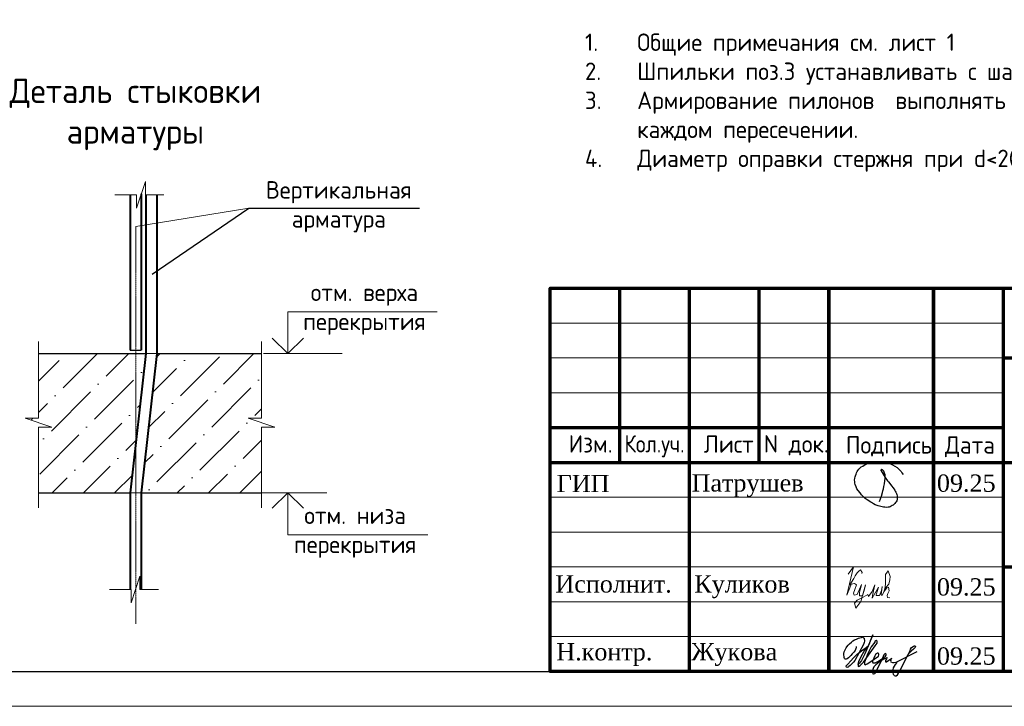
# Model space of a CAD drawing. Header units: millimetres. Extents: x 263826 to 1718326, y -423071 to 70137.
# Tile 403 of 486: x 783515 to 797648, y -140203 to -130349. Entities that reach past the tile are written whole.
import ezdxf

# ---------------------------------------------------------------- set-up
doc = ezdxf.new("R2010")
doc.units = ezdxf.units.MM
doc.linetypes.add('CENTER2', pattern=[28.575, 19.05, -3.175, 3.175, -3.175])
for name, color, linetype in [('PDF7_Text', 7, 'Continuous'), ('PDF8_Text', 7, 'Continuous'), ('ТОЛСТЫЕ_ОСНОВНЫЕ', 6, 'Continuous')]:
    doc.layers.add(name, color=color, linetype=linetype)
for name, color, linetype, lineweight in [('Выноски', 20, 'Continuous', 20), ('подоснова', 151, 'Continuous', 5), ('размер', 1, 'Continuous', 25), ('РАЗМЕРЫ', 1, 'Continuous', 9), ('Рамка', 7, 'Continuous', 70), ('Текст', 7, 'Continuous', 25), ('ТОНКИЕ', 7, 'Continuous', 9)]:
    doc.layers.add(name, color=color, linetype=linetype, lineweight=lineweight)
doc.styles.add('GOST-2.304_Type-B', font='GOST_Common.ttf')
doc.styles.add('PDF Times New Roman', font='times.ttf')
doc.styles.add('style_Tonin', font='simplex.shx', dxfattribs={"width": 0.9})
doc.styles.add('ГОСТ', font='GOST_Common.ttf')
doc.dimstyles.new('20', dxfattribs={"dimtxt": 2.5, "dimasz": 2.5, "dimexe": 1.25, "dimexo": 0.625, "dimtad": 1, "dimdec": 0, "dimlfac": 20, "dimtxsty": 'style_Tonin', "dimblk": 'ARCHTICK', "dimcen": 0, "dimclrt": 256, "dimadec": 0, "dimazin": 0, "dimtfac": 1, "dimtdec": 0, "dimtmove": 0, "dimatfit": 0, "dimfxl": 1, "dimarcsym": 0})

# ---------------------------------------------------------------- blocks, each defined once
blk = doc.blocks.new('11')
at = {"layer": 'Выноски'}
for p, q in [((47944, 66700), (47962, 66737)), ((47962, 66737), (47989, 66781)), ((47989, 66781), (48016, 66806)), ((48016, 66806), (48038, 66823)), ((48038, 66823), (48060, 66786)), ((48060, 66786), (48058, 66769)), ((47885, 66608), (47944, 66700))]:
    blk.add_line(p, q, dxfattribs=at)
blk.add_lwpolyline([(47863, 66761), (47937, 66865), (47843, 66458), (47885, 66564), (47905, 66616), (47954, 66628), (47979, 66606), (47957, 66539), (47937, 66487), (47947, 66458), (47991, 66470), (48051, 66611), (48041, 66569), (48023, 66505), (48023, 66448), (48065, 66448), (48090, 66529), (48110, 66608), (48043, 66369), (47972, 66275), (47954, 66344), (47991, 66389), (48078, 66431), (48142, 66470), (48154, 66441), (48204, 66512), (48246, 66606), (48209, 66455), (48204, 66418), (48295, 66574), (48265, 66463), (48265, 66455), (48312, 66453), (48342, 66529), (48347, 66584), (48337, 66465), (48349, 66453), (48401, 66569), (48443, 66616), (48461, 66678), (48466, 66727), (48436, 66811), (48399, 66754), (48399, 66618), (48389, 66549), (48374, 66507), (48416, 66564), (48441, 66576), (48451, 66524), (48433, 66482), (48419, 66453), (48424, 66428), (48458, 66421)], dxfattribs=at)
blk = doc.blocks.new('яяя')
at = {"lineweight": 30}
for points in [[(345424, 110432), (345425, 110410), (345424, 110397), (345417, 110379), (345406, 110350), (345390, 110319), (345357, 110275), (345310, 110221), (345265, 110176), (345198, 110110), (345161, 110077), (345133, 110066), (345116, 110066), (345102, 110075), (345090, 110091), (345082, 110115), (345074, 110146), (345066, 110182), (345064, 110206), (345067, 110234), (345077, 110278), (345095, 110320), (345114, 110361), (345134, 110395), (345159, 110428), (345195, 110469), (345228, 110506), (345284, 110560), (345331, 110595), (345379, 110625), (345435, 110648), (345486, 110670), (345532, 110686), (345573, 110696), (345605, 110698), (345621, 110695), (345635, 110687), (345648, 110671), (345656, 110649), (345659, 110625), (345659, 110583), (345656, 110553), (345647, 110523), (345635, 110489), (345387, 110033), (345349, 109985), (345311, 109948), (345247, 109889), (345209, 109858), (345192, 109844), (345180, 109837), (345157, 109833), (345150, 109835), (345140, 109842), (345135, 109856), (345138, 109881), (345148, 109892), (345183, 109930), (345267, 110024), (345343, 110105), (345455, 110213), (345617, 110343), (345775, 110456), (345811, 110526), (345838, 110607), (345890, 110740), (345902, 110771), (345698, 110295), (345672, 110226), (345626, 110132), (345572, 110032), (345518, 109953), (345481, 109918), (345497, 110001), (345567, 110147), (345655, 110301), (345760, 110442)], [(345481, 109918), (345476, 109896), (345475, 109874), (345485, 109861), (345506, 109866), (345539, 109891), (345632, 109983), (345968, 110450), (346022, 110527), (346029, 110560), (346027, 110579), (346026, 110590), (346010, 110605), (345993, 110609), (345975, 110601), (345962, 110584), (345954, 110562), (345857, 110421), (345783, 110292), (345741, 110183), (345701, 110079), (345665, 109985), (345660, 109952), (345666, 109929), (345669, 109915), (345682, 109910), (345702, 109914), (345735, 109941), (345846, 110007), (346065, 110160), (346075, 110193), (346070, 110217), (346066, 110236), (346052, 110241), (346030, 110241), (346007, 110228), (345978, 110203), (345960, 110164), (345892, 110010), (345895, 109986), (345904, 109966), (345925, 109964), (345969, 109968), (346045, 110000), (346218, 110114), (346261, 110154), (346280, 110184), (346282, 110210), (346278, 110225), (346263, 110229), (346241, 110222), (346220, 110198), (346162, 110049), (345989, 109904), (345932, 109849), (345906, 109805), (345891, 109739), (345890, 109690), (345899, 109652), (345924, 109647), (345956, 109655), (345980, 109674), (346058, 109838), (346158, 110046), (346261, 110098), (346314, 110120), (346292, 110079), (346269, 110036), (346261, 110008), (346267, 109998), (346293, 109998), (346363, 110039), (346445, 110095), (346421, 110068), (346414, 110040), (346407, 110011), (346416, 109990), (346466, 109972), (346509, 109977), (346574, 109984), (347172, 110293)], [(346586, 109971), (346543, 109917), (346509, 109873), (346489, 109825), (346475, 109767), (346472, 109710), (346478, 109675), (346485, 109641), (346501, 109621), (346517, 109602), (346542, 109589), (346568, 109592), (346605, 109620), (346680, 109731), (346736, 109842), (346865, 110115), (346962, 110290), (346969, 110318), (346979, 110360), (347013, 110403), (347056, 110434), (347091, 110450), (347109, 110450), (347121, 110434), (347115, 110405), (347072, 110355), (347012, 110307), (346924, 110222)]]:
    blk.add_lwpolyline(points, dxfattribs=at)
blk = doc.blocks.new('Патрушев')
at = {"color": 5, "lineweight": 25}
blk.add_lwpolyline([(58.5, -35.09), (59.7, -31.98), (60.22, -29.81), (60.47, -28.76), (60.76, -27.56), (61.06, -26.32), (61.37, -24.67), (61.64, -22.98), (61.77, -21.63), (61.83, -20.46), (61.74, -19.5), (61.5, -18.56), (61.27, -17.93), (60.96, -17.34), (60.63, -16.86), (60.45, -16.66), (60.39, -16.62), (60.25, -16.53), (60.03, -16.42), (59.74, -16.36), (59.56, -16.39), (59.41, -16.5), (59.32, -16.73), (59.32, -16.96), (59.41, -17.15), (61.8, -21.04), (63.12, -22.91), (63.7, -23.61), (64.53, -24.59), (65.48, -25.87), (66.43, -27.07), (66.87, -27.73), (67.42, -28.44), (67.68, -28.93), (68, -29.52), (68.38, -30.41), (68.65, -31), (68.82, -31.71), (68.89, -32.2), (68.93, -32.68), (68.9, -33.35), (68.81, -33.79), (68.57, -34.59), (68.27, -35.18), (67.92, -35.7), (67.56, -36.23), (66.92, -36.75), (66.44, -37.14), (65.93, -37.49), (65.34, -37.85), (64.79, -38.12), (64.12, -38.33), (63.56, -38.4), (62.54, -38.51), (61.58, -38.47), (60.89, -38.38), (60.1, -38.27), (59.25, -38.05), (58.41, -37.75), (57.66, -37.55), (56.61, -37.27), (55.88, -36.92), (54.92, -36.35), (53.85, -35.72), (53.05, -35.25), (52.17, -34.73), (51.27, -34.08), (50.13, -33.27), (49.09, -32.31), (47.96, -31.09), (47.07, -29.92), (46.05, -28.68), (45.23, -27.65), (44.74, -26.54), (44.28, -25.09), (44.05, -24.29), (43.98, -23.29), (43.94, -22.47), (43.99, -21.49), (44.18, -20.57), (44.46, -19.97), (44.74, -19.1), (45.02, -18.24), (45.49, -17.42), (45.85, -16.92), (46.39, -16.14), (46.99, -15.53), (47.83, -14.81), (48.65, -14.29), (49.43, -13.79), (50.53, -13.27), (51.57, -12.89), (52.65, -12.48), (54.17, -12.1), (55.44, -11.87), (56.95, -11.79), (58.35, -11.79), (59.63, -11.91), (61, -12.05), (62.71, -12.35), (64.46, -12.88), (66.16, -13.58), (67.55, -14.27), (68.88, -15.13), (70.02, -16.25), (71.14, -17.49), (71.67, -18.26), (72.28, -19.27)], dxfattribs=at)
blk = doc.blocks.new('штамп кж1.1')
at = {"layer": 'Рамка', "color": 7}
for p, q in [((405358, -83134), (405358, -80634)), ((407358, -83134), (407358, -80634)), ((410858, -81634), (422858, -81634)), ((404358, -82634), (410858, -82634)), ((404358, -83134), (422858, -83134)), ((410858, -84634), (422858, -84634))]:
    blk.add_line(p, q, dxfattribs=at)
at = {"layer": 'Рамка'}
for p, q in [((406358, -86134), (406358, -80634)), ((408358, -86134), (408358, -80634)), ((408358, -80634), (408358, -86134)), ((409858, -80634), (409858, -86134)), ((409858, -86134), (409858, -80634)), ((410858, -80634), (410858, -86134))]:
    blk.add_line(p, q, dxfattribs=at)
at = {"layer": 'Рамка', "color": 7, "lineweight": 15}
for p, q in [((404358, -81134), (410858, -81134)), ((404358, -81634), (410858, -81634)), ((404358, -82134), (410858, -82134)), ((404358, -83634), (410858, -83634)), ((404358, -84134), (410858, -84134)), ((404358, -84634), (410858, -84634)), ((404358, -85134), (410858, -85134)), ((404358, -85634), (410858, -85634))]:
    blk.add_line(p, q, dxfattribs=at)
at = {"layer": 'Рамка'}
blk.add_lwpolyline([(422858, -86134), (404358, -86134), (404358, -80634), (422858, -80634)], close=True, dxfattribs=at)
at = {"color": 5, "xscale": 24.5, "yscale": 24.5, "zscale": 24.5}
blk.add_blockref('Патрушев', (407651, -82836), dxfattribs=at)
at = {"color": 2, "lineweight": 60, "xscale": 0.5, "yscale": 0.5, "zscale": 0.5}
blk.add_blockref('яяя', (236038, -140993), dxfattribs=at)
at = {"layer": 'Выноски', "color": 0}
blk.add_blockref('11', (360773, -151499), dxfattribs=at)
at = {"layer": 'PDF7_Text', "insert": (410912, -84467), "char_height": 180, "width": 6881.02, "attachment_point": 7, "style": 'PDF Times New Roman'}
blk.add_mtext('\\pi1015.18152;Жилой дом со встроенными помещениями \\P\\pi311.27381;общественно-делового и коммерческого назначения на \\P\\pi667.38051;первом этаже здания и встроенно-пристроенным \\P\\pi874.76335;поликлиническим учреждением (поз. 2.2-2.3)', dxfattribs=at)
at = {"layer": 'PDF7_Text', "char_height": 248, "attachment_point": 7, "style": 'PDF Times New Roman'}
for s, insert in [('09.25', (409908, -83561)), ('Патрушев', (406387, -83634)), ('09.25', (409908, -85050)), ('Жукова', (406381, -86056)), ('09.25', (409908, -86042))]:
    blk.add_mtext(s, dxfattribs=dict(at, insert=insert))
at = {"layer": 'PDF7_Text', "insert": (406426, -85084), "char_height": 247.95, "attachment_point": 7, "style": 'PDF Times New Roman'}
blk.add_mtext_dynamic_manual_height_columns('{\\C256;Куликов}', width=2000, gutter_width=1250, heights=[0], dxfattribs=at)
at = {"layer": 'PDF8_Text', "char_height": 248, "attachment_point": 7, "style": 'PDF Times New Roman'}
for s, insert in [('ГИП', (404451, -83561)), ('Исполнит.', (404432, -85007)), ('Н.контр.', (404445, -86056))]:
    blk.add_mtext(s, dxfattribs=dict(at, insert=insert))
at = {"layer": 'Текст', "color": 7, "style": 'ГОСТ'}
for s, p in [('Изм.', (404622, -82993)), ('Лист', (406561, -82996)), ('N док.', (407423, -82993)), ('Подпись', (408601, -83008)), ('Дата', (410023, -83008))]:
    blk.add_text(s, height=250, dxfattribs=at).set_placement(p)
at = {"layer": 'Текст', "color": 7, "style": 'ГОСТ', "width": 0.9}
blk.add_text('Кол.уч.', height=250, dxfattribs=at).set_placement((405423, -82992))
at = {"layer": 'Текст', "color": 7, "insert": (411117, -81801), "char_height": 250, "attachment_point": 1, "style": 'ГОСТ'}
blk.add_mtext_dynamic_manual_height_columns('\\pi594.35517;{\\fTimes New Roman|b0|i0|c204|p18;\\C256;Строительство жилого комплекса со  встроенными помещениями \\P\\pi1441.86779;общественного-делового, коммерческого назначения и \\P\\pi41.3631;поликлиническим учреждением по адресу: г. Чита, ул. 1-я Коллективная}', width=11543.07, gutter_width=12.5, heights=[0], dxfattribs=at)
blk = doc.blocks.new('*U46')
at = {"layer": 'ТОЛСТЫЕ_ОСНОВНЫЕ', "color": 6}
blk.add_lwpolyline([(20, 5), (415, 5), (415, 292), (20, 292)], close=True, dxfattribs=at)
at = {"layer": 'ТОНКИЕ'}
blk.add_lwpolyline([(0, 0), (420, 0), (420, 297), (0, 297)], close=True, dxfattribs=at)
blk = doc.blocks.new('_ArchTick')
at = {"color": 0, "linetype": 'ByBlock', "const_width": 0.15}
blk.add_lwpolyline([(-0.5, -0.5), (0.5, 0.5)], dxfattribs=at)

msp = doc.modelspace()

# ---------------------------------------------------------------- hatches: boundary and pattern name
at = {"lineweight": 5}
h = msp.add_hatch(dxfattribs=at)
h.set_pattern_fill('ANSI36', color=256, scale=100, style=0)
h.set_pattern_definition([(45, (596282.42, -200012.15), (168.3798, 617.3926), [793.75, -158.75, 0, -158.75])])
h.paths.add_polyline_path([(785325.79738, -135140.28751), (785181.59008, -135140.28751), (785181.59008, -136416.21807)])
h.paths.add_polyline_path([(786983.94646, -135140.28751), (785485.79738, -135140.28751), (785259.75482, -137140.28751), (786983.94646, -137140.28751), (786983.94646, -136195.71966), (787175.23161, -136195.71966), (786792.66132, -136068.19623), (786983.94646, -136068.19623)])
h.paths.add_polyline_path([(785181.59008, -135140.28751), (783787.06571, -135140.28751), (783787.06571, -136068.19623), (783595.78057, -136068.19623), (783978.35086, -136195.71966), (783787.06571, -136195.71966), (783787.06571, -137140.28751), (785099.75482, -137140.28751), (785181.59008, -136416.21807)])

# ---------------------------------------------------------------- linework, layer by layer
at = {"color": 0, "lineweight": 40}
for p, q in [((785259.75482, -132848.98523, -3100), (785259.75482, -135090.28751, -3100)), ((785099.75482, -132858.84256, -3100), (785099.75482, -135090.28751, -3100))]:
    msp.add_line(p, q, dxfattribs=at)
at = {"lineweight": 20}
for p, q in [((785181.59008, -133315.92154, -3100), (786802.17792, -133052.72487, -3100)), ((786895.58255, -137140.28751, -3100), (787921.28721, -137140.28751, -3100))]:
    msp.add_line(p, q, dxfattribs=at)
at = {"color": 0, "linetype": 'CENTER2', "lineweight": 18}
msp.add_line((785181.59008, -133315.92154, -3100), (785181.59008, -139017.81643, -3100), dxfattribs=at)
at = {"color": 0, "lineweight": 30}
for p, q in [((785099.75482, -135090.28751, -3100), (785259.75482, -135090.28751, -3100)), ((783787.06571, -135140.28751, -3100), (785325.79738, -135140.28751, -3100)), ((785485.79738, -135140.28751, -3100), (786983.94646, -135140.28751, -3100)), ((783784.2016, -137140.28751, -3100), (785099.75482, -137140.28751, -3100)), ((785259.75482, -137140.28751, -3100), (786981.08235, -137140.28751, -3100))]:
    msp.add_line(p, q, dxfattribs=at)
at = {"lineweight": 15}
for p, q in [((785325.79738, -135140.28751, -3100), (785485.79738, -135140.28751, -3100)), ((785099.75482, -137140.28751, -3100), (785259.75482, -137140.28751, -3100))]:
    msp.add_line(p, q, dxfattribs=at)
at = {"lineweight": 20, "ltscale": 50}
msp.add_line((787016.73529, -135140.28751, -3100), (788143.67824, -135140.28751, -3100), dxfattribs=at)
at = {"linetype": 'ByBlock', "lineweight": 18, "elevation": -3100}
for points in [[(784880.957, -132860.7835), (785192.06035, -132860.7835), (785192.06035, -133052.06865), (785319.58378, -132669.49836), (785319.58378, -132860.7835), (785583.88984, -132860.7835)], [(783787.06571, -134967.09522), (783787.06571, -136068.19623), (783595.78057, -136068.19623), (783978.35086, -136195.71966), (783787.06571, -136195.71966), (783787.06571, -137352.59522)], [(786983.94646, -134967.09522), (786983.94646, -136068.19623), (786792.66132, -136068.19623), (787175.23161, -136195.71966), (786983.94646, -136195.71966), (786983.94646, -137352.59522)], [(784802.92321, -138528.44182), (785114.02656, -138528.44182), (785114.02656, -138719.72697), (785241.54999, -138337.15667), (785241.54999, -138528.44182), (785505.85605, -138528.44182)]]:
    msp.add_lwpolyline(points, dxfattribs=at)
at = {"color": 0, "lineweight": 40, "elevation": -3100}
for points in [[(785325.79738, -132860.7835), (785325.79738, -135140.28751), (785099.75482, -137140.28751), (785099.75482, -138528.44182)], [(785485.79738, -132860.7835), (785485.79738, -135140.28751), (785259.75482, -137140.28751), (785259.75482, -138528.44182)]]:
    msp.add_lwpolyline(points, dxfattribs=at)
at = {"lineweight": 30, "elevation": -3100}
for points in [[(787586.80261, -134919.63359), (787363.786, -135140.28751), (787140.76938, -134919.63359)], [(787586.80261, -137360.94143), (787363.786, -137140.28751), (787140.76938, -137360.94143)]]:
    msp.add_lwpolyline(points, dxfattribs=at)
at = {"layer": 'подоснова', "elevation": -3100}
for points in [[(787363.786, -135140.28751), (787363.786, -134540.28751), (789505.38323, -134540.28751)], [(787363.786, -137140.28751), (787363.786, -137740.28751), (789372.56609, -137740.28751)]]:
    msp.add_lwpolyline(points, dxfattribs=at)

# ---------------------------------------------------------------- block references
at = {"xscale": 100, "yscale": 100, "zscale": 100}
msp.add_blockref('*U46', (768131.09401, -140202.71786, 3100), dxfattribs=at)
at = {"layer": 'размер'}
for p in [(37657.07079, -53364.64558), (116689.61381, -53568.49652, 3100), (161796.45868, -53568.49652, 3100), (206903.30356, -53568.49652, 3100), (251949.41622, -53568.49652, 3100), (386772.76955, -53568.49652, 3100), (296861.80983, -53769.4628, 3100), (341774.20345, -53769.4628, 3100)]:
    msp.add_blockref('штамп кж1.1', p, dxfattribs=at)

# ---------------------------------------------------------------- texts
at = {"ltscale": 100, "char_height": 250, "width": 17398.1240905, "attachment_point": 1, "style": 'GOST-2.304_Type-B'}
for insert in [(611759.21875, -130547.39802, 3100), (656805.33141, -130547.39802, 3100), (791628.68474, -130547.39802, 3100), (701717.72503, -130748.36431, 3100), (746784.06694, -130748.36431, 3100)]:
    msp.add_mtext('\\pi-750,l750,t750,5000;1.^IОбщие примечания см. лист 1\\P2.^IШпильки поз.3 устанавливать с шагом 400 по вертикали и с шагом  400 по горизонтали .\\P3.^IАрмирование пилонов  выполнять отдельными стержнями. Арматуру вязать вязальной проволокой в каждом пересечении.\\P{\\C7;4.^IДиаметр оправки стержня при d<20мм - 5d, при d≥20мм - 8d}', dxfattribs=dict(at, insert=insert))
at = {"layer": 'Выноски'}
note = msp.add_mtext_static_columns([''] * 2, width=18679.7309208, gutter_width=20.19117, height=0, dxfattribs=dict(at, insert=(415001.40784, -101131.04754), char_height=250, attachment_point=1, style='ГОСТ'))
for column, words in zip([note] + note.columns.linked_columns, ['\\pi1500;{\\H2x;Общие указания:}\\P1.^IРабочая документация разработана в соответствии с заданием на проектирование, требованиями {\\H3x; }действующих технических регламентов, стандартов, сводов правил и других документов, содержащих установленные {\\H1.16667x; }требования.{\\H1.77778x; }\\P2.^IРабочая документация выполнена в соответствии со следующими нормативными и техническими {\\H1.57407x; }документами:{\\H1.64198x; }\\P-^IСП 20.13330.2016 "Нагрузки и воздействия";{\\H1.61934x; }\\P-^IСП 63.13330.2018 "Бетонные и железобетонные конструкции. Основные положения";{\\H1.62689x; }\\P-^IСП 70.13330.2012 "Несущие и ограждающие конструкции".{\\H1.62437x; }\\P4.^IЗа относительную отметку 0,000 принята отметка чистого пола первого этажа, соответствующая {\\H1.62521x; }абсолютной отметке 648,00 в Балтийской системе высот.{\\H1.62493x; }\\P{\\fISOCPEUR|b0|i0|c204|p34;5.^IПеречень видов работ, для которых необходимо составлять акты освидетельствования скрытых \\H1.62502x; \\H0.61538x;работ:\\H1.62499x; \\H0.61539x;\\P-^Iсоответствие арматуры (длина, диаметры, распределение по площади элементов, количество и т.д.), \\H1.725x; \\H0.57971x;закладных деталей рабочим чертежам;\\H1.67917x; \\H0.59553x;\\P-^Iустройство и армирование монолитных стен;\\H1.60694x; \\H0.6223x;\\P-^Iосвидетельствование опалубки перед бетонированием;\\H1.63102x; \\H0.61311x;\\P-^Iотбор контрольных проб бетона;\\H1.62299x; \\H0.61615x;\\P-^Iсоответствие законченных железобетонных конструкций проекту с отображением качества работ;\\H1.62567x; \\H0.61513x;\\P-^Iустройство монолитных конструкций, выполняемых в зимнее время;\\H1.62478x; \\H0.61547x;\\P\\fISOCPEUR|b0|i0|c0|p34;6.^I\\fISOCPEUR|b0|i0|c204|p34;Запрещается выполнение последующих работ при отсутствии актов освидетельствования \\H1.62507x; \\H0.61536x;предшествующих скрытых работ во всех случаях.\\H1.62498x; \\H0.61539x;\\P\\fISOCPEUR|b0|i0|c0|p34;7.^I\\fISOCPEUR|b0|i0|c204|p34;Арматура класса А240 и А500С по ГОСТ 34028-2016, материал монолитных конструкций - бетон \\H1.62501x; \\H0.61538x;тяжелый класса В25 по ГОСТ 26633-2015.\\H1.625x; \\H0.61539x;\\P\\fISOCPEUR|b0|i0|c0|p34;8.^I\\fISOCPEUR|b0|i0|c204|p34;Работы по бетонированию монолитных конструкций вести в соответствии со СП 70.13330.2012 \\H1.625x; \\H0.61538x;"Несущие и ограждающие конструкции".\\H1.625x; \\H0.61538x;\\P\\fISOCPEUR|b0|i0|c0|p34;9.^I\\fISOCPEUR|b0|i0|c204|p34;Все строительно-монтажные работы необходимо выполнять в соответствии со СНиП 12-03-2001 \\H1.625x; \\H0.61538x;"Безопасность труда в строительстве. Часть 1. Общие требования.", Безопасность труда в строительстве. Часть \\H1.625x; \\H0.61538x;2. Строительное производство". Строительство здания должно производиться в соответствии с проектом \\H1.625x; \\H0.61538x;производства работ (ППР).\\H1.725x; \\H0.57971x;\\P\\fISOCPEUR|b0|i0|c0|p34;10.^I\\fISOCPEUR|b0|i0|c204|p34;При отсутствии ППР производство строительно-монтажных работ запрещается.\\H1.67917x; \\H0.59553x;\\P\\fISOCPEUR|b0|i0|c0|p34;11.^I\\fISOCPEUR|b0|i0|c204|p34;Бетон следует укладывать в бетонные конструкции горизонтальными слоями одинаковой толщины без \\H1.60694x; \\H0.6223x;разрывов, с последовательным направлением укладки в одну сторону во всех слоях.\\H1.63102x; \\H0.61311x;\\P\\fISOCPEUR|b0|i0|c0|p34;12.^I\\fISOCPEUR|b0|i0|c204|p34;В начальный период твердения бетон необходимо защищать от попадания атмосферных осадков или \\H1.62299x; \\H0.61615x;потерь влаги.\\H1.62567x; \\H0.61513x;\\P\\fISOCPEUR|b0|i0|c0|p34;13.^I\\fISOCPEUR|b0|i0|c204|p34;Уход за свежеуложенным бетоном начинать сразу после укладки бетонной смеси и осуществлять до \\H1.62478x; \\H0.61547x;достижения прочности бетона не менее 70% от проектной.\\H1.62507x; \\H0.61536x;\\P\\fISOCPEUR|b0|i0|c0|p34;14.^I\\fISOCPEUR|b0|i0|c204|p34;Проект рассчитан на производство работ в период положительных температур. В случае выполнения \\H1.62498x; \\H0.61539x;работ при отрицательных температурах необходимо выполнять требования СНиП часть 3 по производству работ \\H1.62501x; \\H0.61538x;и ППР.\\H1.625x; \\H0.61539x;\\P\\fISOCPEUR|b0|i0|c0|p34;15.^I\\fISOCPEUR|b0|i0|c204|p34;При минимальной температуре воздуха до минус 15°С допускается:\\H1.625x; \\H0.61538x;\\P-^Iвыдерживание бетона в конструкции методом термоса, при предварительном разогреве бетонной \\H1.625x; \\H0.61538x;смеси, \\H1.625x; \\H0.61538x;\\P-^Iфорсированный электроразогрев бетона в конструкции с повторным уплотнением.\\H1.625x; \\H0.61538x;\\PПри минимальной температуре воздуха до минус 25°С допускается:\\H1.625x; \\H0.61538x;\\P-^Iобогрев бетона в греющей опалубке с помощью низкотемпературных электронагревателей,\\H1.625x; \\H0.61538x;\\P-^Iэлектродный сквозной прогреб бетона,\\H1.625x; \\H0.61538x;\\P-^Iэлектрообогрев с помощью греющего провода.\\H1.625x; \\H0.61538x;\\P}16.^IЗаполнителем для бетона служит щебень твердых пород, наибольшая фракция щебня не должна превышать {\\H1.625x; }40мм.{\\H1.625x; }\\P17.^IВ процессе бетонирования обеспечить соблюдение защитных слоев и мест положения рабочей арматуры {\\H1.625x; }согласно проекту. Величина защитного слоя продольной рабочей арматуры у боковых граней стен монолитных {\\H1.625x; }участков должны быть не менее 20мм и не менее диаметра продольной рабочей арматуры конструкции, величина {\\H1.625x; }защитного слоя поперечной арматуры - не менее 10мм. {\\H1.625x; }\\P\\pi0;             18.Крестовые соединения стержней продольной и поперечной арматуры, соединение стержней продольной {\\H1.625x; }арматуры по длине выполнить вязкой отожженой проволокой диаметром 2,0-3,0мм.{\\H1.625x; }\\P\\pi1500;{\\H1.625x; }', '']):
    column.text = words
at = {"layer": 'РАЗМЕРЫ', "attachment_point": 5, "style": 'GOST-2.304_Type-B'}
for s, insert, char_height in [('Деталь стыковки\\Pарматуры ', (785176.47676, -131708.69215), 350), ('Вертикальная\\Pарматура', (788095.39868, -133033.62397), 250), ('отм. верха \\Pперекрытия', (788463.13847, -134504.07171), 250), ('отм. низа \\Pперекрытия', (788330.32133, -137704.07171), 250)]:
    msp.add_mtext_dynamic_manual_height_columns(s, width=3941.2127758, gutter_width=625, heights=[0], dxfattribs=dict(at, insert=insert, char_height=char_height))
at = {"layer": 'Текст', "color": 7, "char_height": 250, "attachment_point": 1, "style": 'ГОСТ'}
for s, insert in [('\\pi3500;\\P\\pi2444.69697;Общие данные{\\H1.83333x; }', (448515.39525, -137998.86693)), ('\\pi3500;{\\C256;\\P\\pi2464.39394;Пилон П1 (1ЭТ)}', (527547.93827, -138202.71786, 3100)), ('\\pi3500;{\\C256;\\P\\pi2439.39394;Пилон П2 (1ЭТ)}', (572654.78314, -138202.71786, 3100)), ('\\pi3500;{\\C256;\\P\\pi2482.19697;Пилон П3(1ЭТ)}', (617761.62801, -138202.71786, 3100)), ('\\pi3500;{\\C256;\\P\\pi2469.69697;Пилон П4(1ЭТ)}', (662807.74067, -138202.71786, 3100)), ('\\pi3500;{\\C256;\\P\\pi2439.39394;Пилон П5 (1ЭТ) }', (707720.13429, -138549.9473, 3100)), ('\\pi3500;{\\C256;\\P\\pi2439.39394;Пилон П6 (1ЭТ) }', (752632.5279, -138549.9473, 3100))]:
    msp.add_mtext_dynamic_manual_height_columns(s, width=7000, gutter_width=12.5, heights=[1500], dxfattribs=dict(at, insert=insert))

# ---------------------------------------------------------------- leaders
at = {"layer": 'подоснова', "has_arrowhead": 0}
msp.add_leader([(785416.63557, -134000.53551, -3100), (786802.17792, -133052.72487, -3100), (789253.60867, -133052.72487, -3100)], dimstyle='20', override={"dimasz": 1.5, "dimldrblk": 'Dot'}, dxfattribs=at)

doc.saveas('drawing.dxf')
